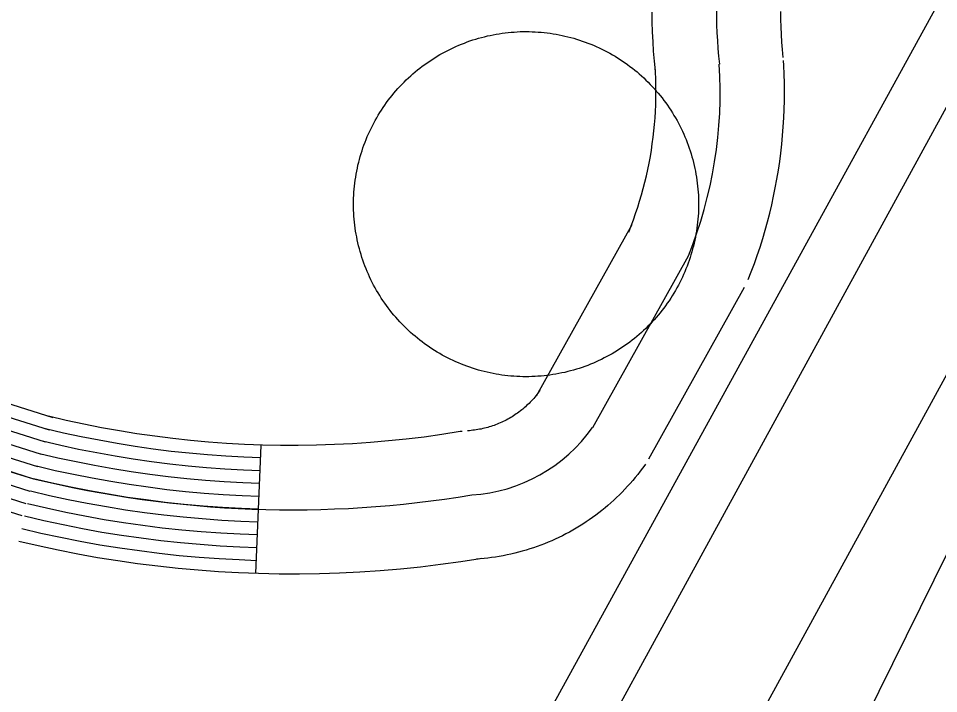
# Model space of a CAD drawing. Extents: x 3568792 to 3606828, y 529143 to 554785.
# Drawn here: x 3574841.3 to 3575056, y 545707.7 to 545865.2 of the extents above; entities that cross this region are included whole.
import ezdxf

# ---------------------------------------------------------------- set-up
doc = ezdxf.new("R2010")
doc.units = 0
for name, color, linetype in [('V-DOMW-TANK', 7, 'Continuous'), ('V-ROAD-CNTR', 7, 'Continuous'), ('V-SITE-VEGE', 7, 'Continuous'), ('V-UTIL-LINE', 7, 'Continuous')]:
    doc.layers.add(name, color=color, linetype=linetype)

msp = doc.modelspace()

# ---------------------------------------------------------------- linework, layer by layer
at = {"layer": 'V-DOMW-TANK'}
for points in [[(3574930.31, 545849.3), (3574930.8, 545849.81), (3574931.29, 545850.31), (3574931.79, 545850.81), (3574932.3, 545851.29), (3574932.82, 545851.76), (3574933.35, 545852.23), (3574933.88, 545852.69), (3574934.43, 545853.13), (3574934.97, 545853.57), (3574935.53, 545854), (3574936.1, 545854.41), (3574936.67, 545854.82), (3574937.25, 545855.22), (3574937.83, 545855.61), (3574938.43, 545855.98), (3574939.03, 545856.35), (3574939.63, 545856.71), (3574940.25, 545857.05), (3574940.86, 545857.39), (3574941.49, 545857.71), (3574942.12, 545858.02), (3574942.75, 545858.33), (3574943.39, 545858.62), (3574944.03, 545858.9), (3574944.68, 545859.17), (3574945.34, 545859.42), (3574945.99, 545859.67), (3574946.66, 545859.91), (3574947.32, 545860.13), (3574948, 545860.34), (3574948.67, 545860.54), (3574949.35, 545860.72), (3574950.02, 545860.9), (3574950.71, 545861.06), (3574951.4, 545861.21), (3574952.08, 545861.35), (3574952.77, 545861.48), (3574953.47, 545861.6), (3574954.16, 545861.7), (3574954.86, 545861.79), (3574955.56, 545861.87), (3574956.26, 545861.94), (3574956.96, 545861.99), (3574957.66, 545862.03), (3574958.36, 545862.07), (3574959.06, 545862.08), (3574959.77, 545862.09), (3574960.47, 545862.08), (3574961.17, 545862.06), (3574961.87, 545862.03), (3574962.58, 545861.99), (3574963.27, 545861.93), (3574963.97, 545861.87), (3574964.67, 545861.79), (3574965.37, 545861.69), (3574966.06, 545861.59), (3574966.76, 545861.47), (3574967.45, 545861.34), (3574968.14, 545861.2), (3574968.82, 545861.05), (3574969.5, 545860.89), (3574970.19, 545860.71), (3574970.87, 545860.52), (3574971.54, 545860.32), (3574972.21, 545860.11), (3574972.87, 545859.89), (3574973.53, 545859.65), (3574974.19, 545859.41), (3574974.85, 545859.15), (3574975.5, 545858.88), (3574976.14, 545858.6), (3574976.78, 545858.31), (3574977.41, 545858), (3574978.04, 545857.69), (3574978.66, 545857.36), (3574979.28, 545857.03), (3574979.89, 545856.68), (3574980.5, 545856.33), (3574981.1, 545855.96), (3574981.69, 545855.58), (3574982.27, 545855.19), (3574982.85, 545854.8), (3574983.43, 545854.39), (3574983.99, 545853.97), (3574984.55, 545853.54), (3574985.1, 545853.1), (3574985.64, 545852.66), (3574986.17, 545852.2), (3574986.7, 545851.73), (3574987.22, 545851.26), (3574987.73, 545850.77), (3574988.23, 545850.28), (3574988.72, 545849.78), (3574989.21, 545849.27), (3574989.68, 545848.75), (3574990.14, 545848.22), (3574990.6, 545847.69), (3574991.04, 545847.15), (3574991.48, 545846.6), (3574991.91, 545846.04)], [(3574937.79, 545788.08), (3574937.21, 545788.47), (3574936.63, 545788.87), (3574936.06, 545789.27), (3574935.49, 545789.69), (3574934.94, 545790.12), (3574934.39, 545790.56), (3574933.85, 545791), (3574933.31, 545791.46), (3574932.78, 545791.93), (3574932.27, 545792.4), (3574931.76, 545792.89), (3574931.26, 545793.38), (3574930.77, 545793.88), (3574930.28, 545794.39), (3574929.81, 545794.91), (3574929.34, 545795.44), (3574928.89, 545795.97), (3574928.44, 545796.51), (3574928, 545797.06), (3574927.57, 545797.62), (3574927.16, 545798.19), (3574926.75, 545798.76), (3574926.35, 545799.34), (3574925.96, 545799.92), (3574925.59, 545800.52), (3574925.22, 545801.11), (3574924.86, 545801.72), (3574924.52, 545802.33), (3574924.18, 545802.95), (3574923.86, 545803.57), (3574923.55, 545804.2), (3574923.24, 545804.84), (3574922.95, 545805.48), (3574922.67, 545806.12), (3574922.4, 545806.77), (3574922.15, 545807.43), (3574921.9, 545808.08), (3574921.67, 545808.74), (3574921.45, 545809.41), (3574921.23, 545810.08), (3574921.04, 545810.76), (3574920.85, 545811.43), (3574920.67, 545812.11), (3574920.51, 545812.8), (3574920.36, 545813.48), (3574920.22, 545814.17), (3574920.09, 545814.86), (3574919.97, 545815.56), (3574919.87, 545816.25), (3574919.78, 545816.95), (3574919.7, 545817.65), (3574919.63, 545818.34), (3574919.58, 545819.05), (3574919.54, 545819.75), (3574919.5, 545820.45), (3574919.49, 545821.15), (3574919.48, 545821.85), (3574919.49, 545822.56), (3574919.51, 545823.26), (3574919.54, 545823.96), (3574919.58, 545824.66), (3574919.64, 545825.36), (3574919.71, 545826.06), (3574919.79, 545826.76), (3574919.88, 545827.46), (3574919.98, 545828.15), (3574920.1, 545828.84), (3574920.23, 545829.54), (3574920.37, 545830.22), (3574920.52, 545830.91), (3574920.68, 545831.59), (3574920.86, 545832.27), (3574921.05, 545832.95), (3574921.25, 545833.62), (3574921.46, 545834.29), (3574921.68, 545834.96), (3574921.92, 545835.62), (3574922.17, 545836.28), (3574922.42, 545836.93), (3574922.69, 545837.58), (3574922.97, 545838.23), (3574923.26, 545838.86), (3574923.57, 545839.5), (3574923.88, 545840.13), (3574924.21, 545840.75), (3574924.54, 545841.37), (3574924.89, 545841.98), (3574925.25, 545842.59), (3574925.61, 545843.19), (3574925.99, 545843.77), (3574926.38, 545844.36), (3574926.78, 545844.94), (3574927.19, 545845.51), (3574927.6, 545846.08), (3574928.03, 545846.64), (3574928.47, 545847.18), (3574928.92, 545847.73), (3574929.37, 545848.26), (3574929.84, 545848.78), (3574930.31, 545849.3)], [(3574991.91, 545846.04), (3574992.33, 545845.47), (3574992.73, 545844.9), (3574993.13, 545844.32), (3574993.52, 545843.74), (3574993.9, 545843.14), (3574994.26, 545842.54), (3574994.62, 545841.94), (3574994.97, 545841.33), (3574995.3, 545840.71), (3574995.62, 545840.09), (3574995.94, 545839.46), (3574996.24, 545838.82), (3574996.53, 545838.18), (3574996.81, 545837.54), (3574997.08, 545836.89), (3574997.33, 545836.24), (3574997.58, 545835.58), (3574997.82, 545834.92), (3574998.04, 545834.25), (3574998.25, 545833.57), (3574998.45, 545832.9), (3574998.64, 545832.23), (3574998.81, 545831.55), (3574998.97, 545830.86), (3574999.13, 545830.18), (3574999.27, 545829.49), (3574999.39, 545828.8), (3574999.51, 545828.1), (3574999.61, 545827.41), (3574999.71, 545826.71), (3574999.78, 545826.01), (3574999.85, 545825.31), (3574999.91, 545824.61), (3574999.95, 545823.91), (3574999.98, 545823.21), (3575000, 545822.51), (3575000, 545821.81), (3574999.99, 545821.1), (3574999.98, 545820.4), (3574999.95, 545819.7), (3574999.9, 545819), (3574999.85, 545818.3), (3574999.78, 545817.6), (3574999.7, 545816.9), (3574999.61, 545816.2), (3574999.5, 545815.51), (3574999.39, 545814.82), (3574999.26, 545814.12), (3574999.12, 545813.44), (3574998.96, 545812.75), (3574998.8, 545812.07), (3574998.62, 545811.39), (3574998.44, 545810.71), (3574998.23, 545810.04), (3574998.02, 545809.37), (3574997.8, 545808.7), (3574997.56, 545808.04), (3574997.32, 545807.38), (3574997.06, 545806.73), (3574996.79, 545806.08)], [(3574996.79, 545806.08), (3574996.51, 545805.43), (3574996.22, 545804.79), (3574995.92, 545804.16), (3574995.6, 545803.53), (3574995.28, 545802.91), (3574994.94, 545802.29), (3574994.6, 545801.68), (3574994.24, 545801.07), (3574993.87, 545800.48), (3574993.49, 545799.88), (3574993.1, 545799.3), (3574992.71, 545798.72), (3574992.3, 545798.15), (3574991.88, 545797.58), (3574991.45, 545797.03), (3574991.01, 545796.47), (3574990.57, 545795.93), (3574990.11, 545795.4), (3574989.64, 545794.87), (3574989.17, 545794.35), (3574988.69, 545793.85), (3574988.19, 545793.34), (3574987.69, 545792.85), (3574987.18, 545792.37), (3574986.66, 545791.9), (3574986.14, 545791.43), (3574985.6, 545790.97), (3574985.06, 545790.53), (3574984.51, 545790.09), (3574983.95, 545789.66), (3574983.39, 545789.24), (3574982.81, 545788.84), (3574982.23, 545788.44), (3574981.65, 545788.05), (3574981.06, 545787.68), (3574980.46, 545787.31), (3574979.85, 545786.95), (3574979.24, 545786.61), (3574978.62, 545786.27), (3574978, 545785.95), (3574977.37, 545785.63), (3574976.73, 545785.33), (3574976.09, 545785.04), (3574975.45, 545784.76), (3574974.8, 545784.49), (3574974.15, 545784.23), (3574973.49, 545783.99), (3574972.83, 545783.76), (3574972.16, 545783.53), (3574971.49, 545783.32), (3574970.82, 545783.12), (3574970.14, 545782.94), (3574969.46, 545782.76), (3574968.77, 545782.6), (3574968.09, 545782.45), (3574967.4, 545782.31), (3574966.71, 545782.18), (3574966.02, 545782.06), (3574965.32, 545781.96), (3574964.62, 545781.87), (3574963.93, 545781.79), (3574963.23, 545781.72), (3574962.52, 545781.67), (3574961.83, 545781.62), (3574961.12, 545781.59), (3574960.42, 545781.58), (3574959.72, 545781.57), (3574959.02, 545781.58), (3574958.31, 545781.59), (3574957.61, 545781.63), (3574956.91, 545781.67), (3574956.21, 545781.73), (3574955.51, 545781.79), (3574954.81, 545781.87), (3574954.11, 545781.97), (3574953.42, 545782.07), (3574952.73, 545782.19), (3574952.04, 545782.31), (3574951.35, 545782.45), (3574950.66, 545782.61), (3574949.98, 545782.77), (3574949.3, 545782.95), (3574948.62, 545783.14), (3574947.95, 545783.34), (3574947.28, 545783.55), (3574946.61, 545783.77), (3574945.95, 545784.01), (3574945.29, 545784.26), (3574944.64, 545784.51), (3574943.99, 545784.78), (3574943.34, 545785.06), (3574942.71, 545785.35), (3574942.07, 545785.65), (3574941.44, 545785.97), (3574940.82, 545786.29), (3574940.2, 545786.63), (3574939.59, 545786.97), (3574938.98, 545787.33), (3574938.39, 545787.7), (3574937.79, 545788.08)]]:
    msp.add_lwpolyline(points, dxfattribs=at)
at = {"layer": 'V-ROAD-CNTR'}
msp.add_line((3574896.68, 545735.66), (3574897.94, 545765.64), dxfattribs=at)
for points in [[(3574678.59, 546490.05), (3575123.45, 546255.91), (3575223.94, 546148.9), (3575228.49, 546135.75), (3575230.61, 546121.88), (3575230.3, 546109.61), (3575228.45, 546103.51), (3575135.1, 545923.32), (3574752.8, 545224.48), (3574641.31, 545019.62)], [(3574667.22, 546462.13), (3575105.02, 546231.71), (3575197.68, 546133.03), (3575199.24, 546128.52), (3575200.55, 546119.98), (3575200.41, 546114.43), (3575200.54, 546114.86), (3575108.62, 545937.42), (3574726.47, 545238.85), (3574280.38, 544419.16)], [(3574989.93, 545852.96), (3574989.7, 545855.16), (3574989.52, 545857.49), (3574989.38, 545859.73), (3574989.26, 545862.02), (3574989.19, 545864.36), (3574989.17, 545866.6)], [(3575019.77, 545856.04), (3575019.58, 545857.9), (3575019.44, 545859.62), (3575019.33, 545861.43), (3575019.24, 545863.21), (3575019.19, 545864.94), (3575019.17, 545866.75)], [(3574983.69, 545815.3), (3574984.29, 545816.8), (3574984.8, 545818.18), (3574985.32, 545819.66), (3574985.81, 545821.12), (3574986.25, 545822.53), (3574986.69, 545824.03), (3574987.11, 545825.5), (3574987.48, 545826.93), (3574987.83, 545828.41), (3574988.16, 545829.9), (3574988.46, 545831.42), (3574988.75, 545832.93), (3574988.99, 545834.39), (3574989.21, 545835.88), (3574989.41, 545837.42), (3574989.59, 545838.94), (3574989.73, 545840.45), (3574989.85, 545841.95), (3574989.94, 545843.47), (3574990.01, 545845.01), (3574990.05, 545846.53), (3574990.06, 545848.02), (3574990.04, 545849.57), (3574990.01, 545851.08), (3574989.93, 545852.62), (3574989.87, 545853.65)], [(3575011.58, 545804.23), (3575012.3, 545806.05), (3575013.02, 545808.01), (3575013.68, 545809.89), (3575014.34, 545811.83), (3575014.96, 545813.82), (3575015.52, 545815.73), (3575016.08, 545817.7), (3575016.6, 545819.73), (3575017.07, 545821.7), (3575017.51, 545823.71), (3575017.91, 545825.67), (3575018.29, 545827.67), (3575018.63, 545829.75), (3575018.93, 545831.77), (3575019.19, 545833.76), (3575019.42, 545835.79), (3575019.62, 545837.84), (3575019.78, 545839.88), (3575019.9, 545841.94), (3575019.99, 545843.95), (3575020.04, 545846.01), (3575020.06, 545848.07), (3575020.04, 545850.09), (3575019.99, 545852.14), (3575019.89, 545854.18), (3575019.83, 545855.36)], [(3574962.19, 545777.09), (3574984.54, 545817.08)], [(3574737.93, 545814.84), (3574751.51, 545808.61), (3574765.69, 545802.51), (3574779.99, 545796.65), (3574794.42, 545790.93), (3574808.88, 545785.57), (3574823.44, 545780.48), (3574838.23, 545775.57), (3574849.32, 545772.07)], [(3574737.38, 545808.49), (3574749.08, 545803.13), (3574763.36, 545796.98), (3574777.75, 545791.09), (3574792.27, 545785.32), (3574806.85, 545779.93), (3574821.51, 545774.8), (3574836.38, 545769.86), (3574847.52, 545766.35)], [(3574741.52, 545809.89), (3574750.3, 545805.87), (3574764.52, 545799.75), (3574778.87, 545793.87), (3574793.34, 545788.13), (3574807.87, 545782.75), (3574822.48, 545777.64), (3574837.31, 545772.71), (3574848.42, 545769.21)], [(3574975.29, 545769.77), (3574997.63, 545809.76)], [(3574736.13, 545805.76), (3574747.86, 545800.39), (3574762.2, 545794.21), (3574776.62, 545788.31), (3574791.19, 545782.52), (3574805.83, 545777.11), (3574820.54, 545771.96), (3574835.46, 545767.01), (3574846.61, 545763.49)], [(3574734.88, 545803.03), (3574746.64, 545797.64), (3574761.04, 545791.45), (3574775.5, 545785.52), (3574790.12, 545779.72), (3574804.82, 545774.28), (3574819.57, 545769.12), (3574834.53, 545764.15), (3574845.71, 545760.63)], [(3574988.38, 545762.45), (3575010.73, 545802.45)], [(3574733.63, 545800.31), (3574745.42, 545794.9), (3574759.88, 545788.68), (3574774.38, 545782.74), (3574789.05, 545776.92), (3574803.8, 545771.46), (3574818.6, 545766.28), (3574833.61, 545761.3), (3574844.81, 545757.76)], [(3574732.38, 545797.58), (3574744.21, 545792.16), (3574758.72, 545785.92), (3574773.26, 545779.96), (3574787.97, 545774.12), (3574802.79, 545768.64), (3574817.63, 545763.44), (3574832.69, 545758.44), (3574843.91, 545754.9)], [(3574731.13, 545794.85), (3574742.99, 545789.42), (3574757.56, 545783.15), (3574772.14, 545777.18), (3574786.9, 545771.32), (3574801.77, 545765.81), (3574816.67, 545760.6), (3574831.76, 545755.59), (3574843, 545752.04)], [(3574729.88, 545792.12), (3574741.77, 545786.68), (3574756.39, 545780.38), (3574771.01, 545774.4), (3574785.82, 545768.52), (3574800.75, 545762.99), (3574815.7, 545757.76), (3574830.84, 545752.73), (3574842.1, 545749.18)], [(3574962.99, 545778.36), (3574963, 545778.37), (3574962.75, 545778.03), (3574962.52, 545777.72), (3574962.27, 545777.4), (3574962.02, 545777.09), (3574961.79, 545776.81), (3574961.53, 545776.51), (3574961.26, 545776.21), (3574961.02, 545775.95), (3574960.73, 545775.66), (3574960.44, 545775.36), (3574960.17, 545775.1), (3574959.88, 545774.83), (3574959.62, 545774.59), (3574959.31, 545774.32), (3574958.98, 545774.04), (3574958.72, 545773.83), (3574958.42, 545773.59), (3574958.06, 545773.33), (3574957.77, 545773.11), (3574957.47, 545772.9), (3574957.13, 545772.67), (3574956.78, 545772.44), (3574956.48, 545772.25), (3574956.16, 545772.06), (3574955.81, 545771.85), (3574955.46, 545771.66), (3574955.11, 545771.47), (3574954.77, 545771.3), (3574954.4, 545771.12), (3574954.08, 545770.96), (3574953.72, 545770.81), (3574953.33, 545770.64), (3574952.99, 545770.5), (3574952.63, 545770.36), (3574952.27, 545770.23), (3574951.91, 545770.1), (3574951.49, 545769.97), (3574951.12, 545769.85), (3574950.8, 545769.76), (3574950.42, 545769.66), (3574950.01, 545769.55), (3574949.62, 545769.46), (3574949.23, 545769.38), (3574948.9, 545769.31), (3574948.5, 545769.24), (3574948.07, 545769.17), (3574947.74, 545769.12), (3574947.34, 545769.08), (3574946.9, 545769.03), (3574946.56, 545768.99), (3574946.09, 545768.96)], [(3574944.84, 545768.82), (3574944.4, 545768.76), (3574940.1, 545768.08), (3574935.98, 545767.51), (3574931.8, 545767.01), (3574927.61, 545766.59), (3574923.41, 545766.22), (3574919.25, 545765.95), (3574915.04, 545765.73), (3574910.85, 545765.61), (3574906.6, 545765.54), (3574902.42, 545765.54), (3574898.26, 545765.62), (3574894.06, 545765.8), (3574889.84, 545766.03), (3574885.62, 545766.33), (3574881.45, 545766.7), (3574877.31, 545767.14), (3574873.13, 545767.69), (3574868.94, 545768.28), (3574864.83, 545768.93), (3574860.68, 545769.69), (3574856.51, 545770.51), (3574852.45, 545771.37), (3574848.27, 545772.36)], [(3574897.81, 545762.64), (3574893.91, 545762.8), (3574889.65, 545763.03), (3574885.38, 545763.34), (3574881.16, 545763.72), (3574876.96, 545764.16), (3574872.73, 545764.71), (3574868.49, 545765.31), (3574864.33, 545765.98), (3574860.12, 545766.75), (3574855.92, 545767.57), (3574851.8, 545768.44), (3574847.58, 545769.44)], [(3574897.69, 545759.64), (3574893.77, 545759.81), (3574889.46, 545760.04), (3574885.14, 545760.35), (3574880.86, 545760.73), (3574876.61, 545761.18), (3574872.32, 545761.74), (3574868.05, 545762.34), (3574863.82, 545763.02), (3574859.56, 545763.8), (3574855.32, 545764.63), (3574851.14, 545765.51), (3574846.88, 545766.52)], [(3574897.56, 545756.65), (3574893.63, 545756.81), (3574889.27, 545757.04), (3574884.9, 545757.36), (3574880.57, 545757.74), (3574876.26, 545758.2), (3574871.92, 545758.77), (3574867.6, 545759.38), (3574863.31, 545760.06), (3574859.01, 545760.85), (3574854.72, 545761.69), (3574850.48, 545762.59), (3574846.19, 545763.6)], [(3574987.58, 545761.18), (3574987.43, 545760.96), (3574986.91, 545760.25), (3574986.36, 545759.51), (3574985.81, 545758.8), (3574985.24, 545758.1), (3574984.63, 545757.37), (3574984.05, 545756.69), (3574983.45, 545756.02), (3574982.8, 545755.32), (3574982.17, 545754.68), (3574981.55, 545754.04), (3574980.88, 545753.4), (3574980.22, 545752.78), (3574979.52, 545752.14), (3574978.85, 545751.56), (3574978.18, 545750.99), (3574977.43, 545750.38), (3574976.71, 545749.81), (3574976.02, 545749.29), (3574975.26, 545748.73), (3574974.49, 545748.2), (3574973.75, 545747.69), (3574973.01, 545747.21), (3574972.22, 545746.71), (3574971.42, 545746.23), (3574970.64, 545745.77), (3574969.85, 545745.33), (3574969.04, 545744.9), (3574968.22, 545744.48), (3574967.42, 545744.09), (3574966.57, 545743.69), (3574965.73, 545743.31), (3574964.93, 545742.97), (3574964.06, 545742.61), (3574963.21, 545742.29), (3574962.33, 545741.96), (3574961.46, 545741.67), (3574960.64, 545741.39), (3574959.77, 545741.12), (3574958.84, 545740.85), (3574957.96, 545740.62), (3574957.11, 545740.4), (3574956.22, 545740.2), (3574955.34, 545740), (3574954.39, 545739.82), (3574953.5, 545739.66), (3574952.65, 545739.52), (3574951.69, 545739.38), (3574950.79, 545739.27), (3574949.94, 545739.18), (3574948.98, 545739.09), (3574948.15, 545739.03)], [(3574897.44, 545753.65), (3574893.48, 545753.81), (3574889.08, 545754.05), (3574884.66, 545754.37), (3574880.28, 545754.76), (3574875.9, 545755.22), (3574871.52, 545755.8), (3574867.16, 545756.41), (3574862.81, 545757.1), (3574858.45, 545757.9), (3574854.12, 545758.75), (3574849.82, 545759.66), (3574845.5, 545760.68)], [(3574897.31, 545750.65), (3574893.34, 545750.82), (3574888.9, 545751.06), (3574884.42, 545751.38), (3574879.99, 545751.77), (3574875.55, 545752.24), (3574871.11, 545752.82), (3574866.71, 545753.44), (3574862.3, 545754.15), (3574857.89, 545754.95), (3574853.52, 545755.81), (3574849.16, 545756.73), (3574844.81, 545757.76)], [(3574897.18, 545747.65), (3574893.2, 545747.82), (3574888.71, 545748.06), (3574884.18, 545748.39), (3574879.7, 545748.79), (3574875.2, 545749.26), (3574870.71, 545749.85), (3574866.26, 545750.48), (3574861.8, 545751.19), (3574857.33, 545752.01), (3574852.92, 545752.87), (3574848.51, 545753.81), (3574844.12, 545754.85)], [(3574897.06, 545744.66), (3574893.05, 545744.82), (3574888.52, 545745.07), (3574883.94, 545745.4), (3574879.41, 545745.8), (3574874.85, 545746.28), (3574870.3, 545746.88), (3574865.82, 545747.51), (3574861.29, 545748.23), (3574856.78, 545749.06), (3574852.32, 545749.93), (3574847.85, 545750.88), (3574843.43, 545751.93)], [(3574896.93, 545741.66), (3574892.91, 545741.83), (3574888.33, 545742.07), (3574883.7, 545742.41), (3574879.12, 545742.81), (3574874.49, 545743.31), (3574869.9, 545743.9), (3574865.37, 545744.54), (3574860.78, 545745.27), (3574856.22, 545746.11), (3574851.72, 545746.99), (3574847.19, 545747.95), (3574842.73, 545749.01)], [(3574896.81, 545738.66), (3574892.77, 545738.83), (3574888.14, 545739.08), (3574883.46, 545739.42), (3574878.83, 545739.83), (3574874.14, 545740.33), (3574869.5, 545740.93), (3574864.93, 545741.58), (3574860.28, 545742.32), (3574855.66, 545743.16), (3574851.12, 545744.05), (3574846.53, 545745.02), (3574842.04, 545746.09)], [(3574949.4, 545739.17), (3574949.01, 545739.11), (3574944.5, 545738.4), (3574939.8, 545737.75), (3574935.09, 545737.19), (3574930.43, 545736.72), (3574925.7, 545736.3), (3574920.99, 545736), (3574916.24, 545735.75), (3574911.53, 545735.62), (3574906.84, 545735.54), (3574902.12, 545735.54), (3574897.33, 545735.64), (3574892.62, 545735.83), (3574887.96, 545736.08), (3574883.22, 545736.43), (3574878.53, 545736.84), (3574873.79, 545737.35), (3574869.09, 545737.96), (3574864.48, 545738.61), (3574859.77, 545739.36), (3574855.11, 545740.22), (3574850.52, 545741.11), (3574845.87, 545742.1), (3574841.35, 545743.17)]]:
    msp.add_lwpolyline(points, dxfattribs=at)
for centre, radius, start, end in [((3575120.71, 545867.11), 116.54, 157.3858, 186.2121), ((3574902.86, 545848), 102.19, 338.0275, 3.6469), ((3575110.41, 546619.24), 901.49, 242.1156, 252.86492), ((3574944.74, 545791.28), 37.36, 273.6494, 324.845), ((3574905.18, 546006.29), 255.75, 256.3457, 279.437)]:
    msp.add_arc(centre, radius, start, end, dxfattribs=at)
at = {"layer": 'V-SITE-VEGE'}
msp.add_lwpolyline([(3574990.69, 545604.19), (3575067.78, 545760.2), (3575097.46, 545811.38), (3575128.05, 545818.4), (3575183.64, 545818.88), (3575210.77, 545805.61), (3575215.69, 545777.6), (3575255.39, 545753.01), (3575288.25, 545738.75), (3575414.75, 545649.45)], dxfattribs=at)
at = {"layer": 'V-UTIL-LINE'}
msp.add_lwpolyline([(3574072.57, 544264.84), (3574137.11, 544278.26), (3574177.53, 544337.08), (3574228, 544398.17), (3574291.95, 544480.26), (3574287.48, 544485.84), (3574304.26, 544542.62), (3574309.01, 544550.29), (3574391.64, 544700.42), (3574473.11, 544845.31), (3574559.31, 545000.69), (3574638.76, 545147.18), (3574737.2, 545326.76), (3574818.63, 545476.88), (3574907.18, 545639.1), (3574931.72, 545683.31), (3574940.79, 545699.64), (3574958.53, 545691.36), (3575066.06, 545887.09), (3575146.67, 546038.8), (3575192.54, 546121.54), (3575196.91, 546126.8), (3575226.89, 546189.71), (3575258.03, 546302.84)], dxfattribs=at)

doc.saveas('drawing.dxf')
